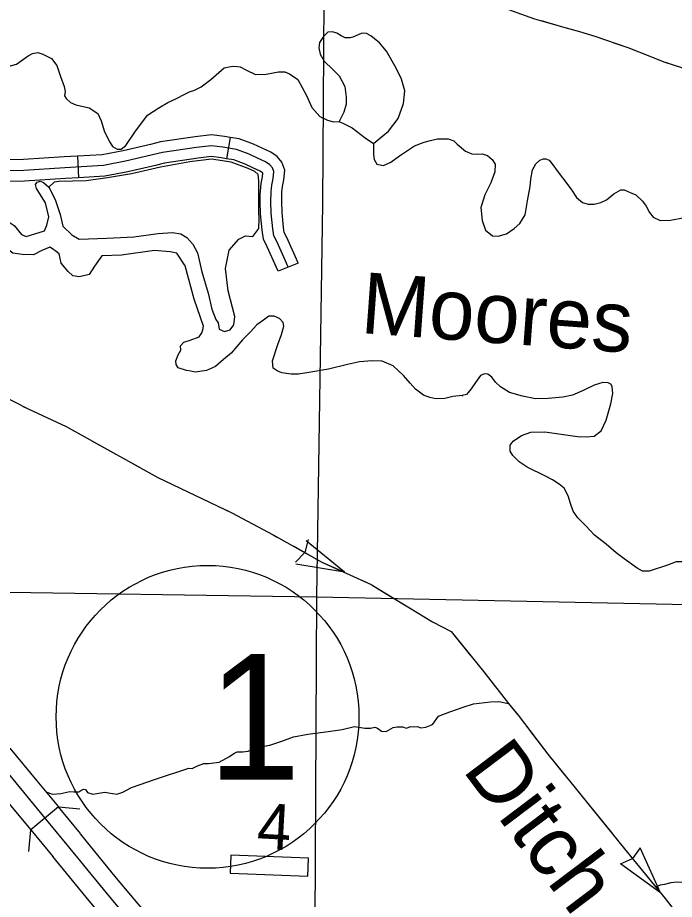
# Model space of a CAD drawing. Extents: x 1369979 to 1371646, y 379997 to 381064.
# Drawn here: x 1370771.1 to 1370824.5, y 380459 to 380530.6 of the extents above; entities that cross this region are included whole.
import ezdxf

# ---------------------------------------------------------------- set-up
doc = ezdxf.new("R2010")
doc.units = 0
doc.layers.add('R_Border Notes', color=7, linetype='Continuous')
doc.layers.add('R_Draft', color=7, linetype='Continuous')

msp = doc.modelspace()

# ---------------------------------------------------------------- linework, layer by layer
at = {"layer": 'R_Border Notes'}
for p, q in [((1370788.366, 380520.893), (1370788.08, 380519.159)), ((1370775.967, 380519.371), (1370776.069, 380517.616)), ((1370793.902, 380510.673), (1370792.27, 380510.019)), ((1370794.7, 380488.221), (1370794.44, 380487.183)), ((1370797.662, 380485.567), (1370794.559, 380488.126)), ((1370793.689, 380486.401), (1370794.433, 380487.171)), ((1370797.662, 380485.567), (1370793.696, 380486.232)), ((1370821.685, 380463.194), (1370821.059, 380462.326)), ((1370823.335, 380459.526), (1370821.685, 380463.194)), ((1370788.439, 380462.591), (1370788.385, 380461.127)), ((1370794.734, 380462.358), (1370788.439, 380462.591)), ((1370794.68, 380460.894), (1370794.734, 380462.358)), ((1370820.072, 380461.877), (1370821.048, 380462.317)), ((1370823.335, 380459.526), (1370820.072, 380461.877)), ((1370788.385, 380461.127), (1370794.68, 380460.894))]:
    msp.add_line(p, q, dxfattribs=at)
for points in [[(1370796.067, 380544.542), (1370795.88, 380515.497), (1370795.4, 380483.569)], [(1370801.083, 380534.944), (1370802.583, 380534.379), (1370805.909, 380532.989), (1370809.161, 380531.923), (1370813.093, 380530.533), (1370815.171, 380529.931)], [(1370813.626, 380530.378), (1370815.171, 380529.931), (1370815.856, 380529.736)], [(1370766.498, 380529.912), (1370767.143, 380529.084), (1370767.489, 380528.219), (1370767.834, 380527.254), (1370768.395, 380526.706), (1370769, 380526.418), (1370769.936, 380526.534), (1370771.016, 380526.836), (1370771.966, 380527.528), (1370772.311, 380527.715), (1370772.743, 380527.787), (1370773.161, 380527.643), (1370773.852, 380527.297), (1370774.283, 380526.721), (1370774.586, 380525.842), (1370774.902, 380525.035), (1370774.974, 380524.631), (1370774.917, 380524.271), (1370775.046, 380524.041), (1370775.406, 380523.724), (1370775.838, 380523.551), (1370776.932, 380523.306)], [(1370815.171, 380529.931), (1370816.738, 380529.487), (1370817.994, 380529.117), (1370820.67, 380528.2), (1370822.609, 380527.444)], [(1370815.856, 380529.736), (1370816.738, 380529.487), (1370817.994, 380529.117), (1370818.084, 380529.086)], [(1370800.011, 380520.401), (1370801.249, 380521.395), (1370802.026, 380522.418), (1370802.444, 380523.643), (1370802.573, 380524.666), (1370802.3, 380525.632), (1370801.868, 380526.511), (1370801.076, 380527.894), (1370800.5, 380528.58), (1370799.809, 380529.142), (1370799.449, 380529.343), (1370799.219, 380529.358), (1370799.017, 380529.329), (1370799.017, 380529.329), (1370798.326, 380529.026), (1370798.11, 380528.969), (1370797.722, 380528.969), (1370797.391, 380529.142), (1370797.045, 380529.372), (1370796.7, 380529.459), (1370796.296, 380529.43), (1370795.965, 380529.084), (1370795.62, 380528.609), (1370795.577, 380528.162), (1370795.677, 380527.643), (1370796.009, 380527.081), (1370796.728, 380526.418), (1370797.218, 380525.9), (1370797.678, 380525.021), (1370797.794, 380524.17), (1370797.794, 380523.585), (1370797.621, 380522.937), (1370797.218, 380522.173)], [(1370819.547, 380528.585), (1370820.67, 380528.2), (1370822.609, 380527.444), (1370823.614, 380527.044), (1370823.89, 380526.954)], [(1370822.609, 380527.444), (1370823.614, 380527.044), (1370826.393, 380526.142), (1370829.734, 380524.81), (1370833.292, 380523.634)], [(1370776.932, 380523.306), (1370777.618, 380522.822), (1370777.891, 380522.231), (1370778.179, 380521.337), (1370778.611, 380520.516), (1370778.827, 380520.156), (1370779.187, 380519.94), (1370779.518, 380519.94), (1370779.892, 380520.242), (1370780.641, 380521.309), (1370781.663, 380522.706), (1370782.584, 380523.297), (1370783.304, 380523.715), (1370783.952, 380524.018), (1370784.686, 380524.407), (1370785.132, 380524.623), (1370785.435, 380524.695), (1370786.01, 380525.012), (1370786.817, 380525.588), (1370787.896, 380526.539), (1370788.443, 380526.655), (1370788.717, 380526.683), (1370789.192, 380526.611), (1370789.696, 380526.352)], [(1370789.696, 380526.352), (1370790.437, 380525.992), (1370791.301, 380526.035), (1370792.294, 380526.208), (1370792.813, 380526.208), (1370793.201, 380526.064), (1370793.878, 380525.588), (1370794.583, 380524.306), (1370795.015, 380523.312), (1370795.663, 380522.577), (1370796.268, 380522.303), (1370796.772, 380522.159), (1370797.218, 380522.173), (1370797.678, 380521.957), (1370798.298, 380521.669), (1370799.348, 380520.862), (1370800.011, 380520.401)], [(1370788.366, 380520.893), (1370787.905, 380520.969), (1370786.856, 380521.102), (1370785.535, 380520.944), (1370782.721, 380520.519), (1370781.91, 380520.329)], [(1370792.58, 380516.254), (1370792.583, 380516.432), (1370792.628, 380516.893), (1370792.731, 380517.433), (1370792.825, 380518.244), (1370792.575, 380518.883), (1370792.192, 380519.338), (1370791.679, 380519.681), (1370790.974, 380520.005), (1370790.275, 380520.348), (1370789.111, 380520.771), (1370788.366, 380520.893)], [(1370800.011, 380520.401), (1370800.021, 380519.499), (1370800.064, 380519.095), (1370800.294, 380518.706), (1370800.841, 380518.62), (1370801.431, 380518.894), (1370802.137, 380519.398), (1370803.361, 380520.219), (1370804.124, 380520.493), (1370804.642, 380520.637), (1370805.203, 380520.767), (1370805.592, 380520.767), (1370806.096, 380520.767), (1370806.556, 380520.608), (1370806.816, 380520.349), (1370807.478, 380519.787), (1370807.996, 380519.571), (1370808.471, 380519.542), (1370808.845, 380519.557), (1370809.277, 380519.413), (1370809.666, 380519.095), (1370809.911, 380518.706), (1370809.868, 380518.087), (1370809.551, 380517.193), (1370809.061, 380516.228)], [(1370781.91, 380520.329), (1370779.693, 380519.811), (1370777.974, 380519.488), (1370775.967, 380519.371)], [(1370793.086, 380510.346), (1370792.957, 380510.668), (1370792.187, 380512.378), (1370791.926, 380512.901), (1370791.835, 380513.466), (1370791.718, 380514.746), (1370791.692, 380515.686), (1370791.705, 380516.482), (1370791.757, 380517.018), (1370791.861, 380517.566), (1370791.926, 380518.128), (1370791.809, 380518.428), (1370791.6, 380518.676), (1370791.248, 380518.911), (1370790.596, 380519.211), (1370789.931, 380519.538), (1370788.887, 380519.917), (1370787.779, 380520.099), (1370786.853, 380520.217), (1370785.653, 380520.073), (1370782.887, 380519.655), (1370779.874, 380518.95), (1370778.081, 380518.613)], [(1370775.967, 380519.371), (1370774.882, 380519.308), (1370771.589, 380519.087), (1370769.829, 380519.066)], [(1370790.697, 380514.844), (1370790.692, 380517.367), (1370790.642, 380517.876), (1370790.371, 380518.13), (1370789.846, 380518.367), (1370788.458, 380518.876), (1370786.849, 380519.13), (1370785.105, 380518.91), (1370782.717, 380518.486), (1370780.362, 380517.926), (1370778.423, 380517.597), (1370776.676, 380517.36), (1370774.451, 380517.316), (1370774.078, 380517.265), (1370773.646, 380516.839), (1370774.149, 380515.861), (1370774.564, 380514.617), (1370774.771, 380513.669), (1370775.511, 380512.987), (1370776.103, 380512.632), (1370778.353, 380512.721), (1370780.543, 380512.81), (1370782.526, 380513.076), (1370783.681, 380513.165), (1370784.362, 380513.047), (1370784.865, 380512.75), (1370785.338, 380512.217), (1370785.723, 380511.506), (1370786.078, 380509.965), (1370786.582, 380508.247), (1370786.878, 380506.943), (1370787.203, 380506.114), (1370787.41, 380505.817), (1370787.47, 380505.314), (1370787.914, 380505.136), (1370788.387, 380505.254), (1370788.683, 380505.669), (1370788.742, 380506.351), (1370788.21, 380508.425)], [(1370788.08, 380519.159), (1370787.652, 380519.23), (1370786.849, 380519.331), (1370785.77, 380519.202), (1370783.053, 380518.792), (1370782.31, 380518.618)], [(1370790.822, 380516.283), (1370790.827, 380516.532), (1370790.886, 380517.143), (1370790.992, 380517.699), (1370791.026, 380517.994), (1370791.008, 380518.015), (1370790.818, 380518.142), (1370790.219, 380518.418), (1370789.586, 380518.728), (1370788.664, 380519.063), (1370788.08, 380519.159)], [(1370809.061, 380516.228), (1370808.74, 380515.198), (1370808.856, 380514.131), (1370809.115, 380513.368), (1370809.676, 380512.907), (1370810.137, 380512.878), (1370810.813, 380513.065), (1370811.447, 380513.483), (1370811.893, 380513.887), (1370812.325, 380514.593), (1370812.526, 380515.731), (1370812.742, 380516.913), (1370812.786, 380517.489), (1370812.944, 380518.267), (1370813.203, 380518.743), (1370813.534, 380519.031), (1370813.822, 380519.146), (1370814.009, 380519.146), (1370814.297, 380519.031), (1370814.499, 380518.786), (1370815.031, 380518.08), (1370815.722, 380517.157), (1370816.097, 380516.624), (1370816.5, 380516.019), (1370816.989, 380515.616), (1370817.464, 380515.472), (1370817.954, 380515.472), (1370818.486, 380515.616), (1370818.947, 380515.832), (1370819.552, 380516.307)], [(1370778.081, 380518.613), (1370774.937, 380518.431), (1370771.624, 380518.209), (1370769.459, 380518.183)], [(1370782.31, 380518.618), (1370780.056, 380518.09), (1370778.188, 380517.739), (1370776.069, 380517.616)], [(1370776.069, 380517.616), (1370774.992, 380517.553), (1370771.659, 380517.33), (1370769.85, 380517.308)], [(1370767.782, 380515.962), (1370768.117, 380515.802), (1370769.39, 380515.18), (1370769.952, 380514.558), (1370770.337, 380514.054), (1370770.84, 380513.728), (1370771.432, 380513.017), (1370771.817, 380512.839), (1370773.297, 380513.313), (1370773.474, 380513.758), (1370773.652, 380514.439), (1370773.386, 380515.565), (1370772.646, 380516.75), (1370772.566, 380517.055)], [(1370772.566, 380517.055), (1370772.71, 380517.265), (1370772.981, 380517.333), (1370773.201, 380517.231), (1370773.646, 380516.839)], [(1370792.27, 380510.019), (1370792.148, 380510.324), (1370791.393, 380512.001), (1370791.08, 380512.628), (1370790.963, 380513.356), (1370790.84, 380514.693), (1370790.813, 380515.681), (1370790.822, 380516.283)], [(1370793.902, 380510.673), (1370793.766, 380511.012), (1370792.982, 380512.755), (1370792.773, 380513.173), (1370792.708, 380513.576), (1370792.596, 380514.798), (1370792.571, 380515.691), (1370792.58, 380516.254)], [(1370819.552, 380516.307), (1370820.099, 380516.639), (1370820.372, 380516.639), (1370820.876, 380516.423), (1370821.322, 380516.221), (1370821.855, 380515.702), (1370822.172, 380515.313), (1370822.431, 380514.78), (1370822.733, 380514.405), (1370823.309, 380514.146), (1370824.144, 380514.16)], [(1370788.21, 380508.425), (1370788.002, 380510.232), (1370788.298, 380511.743), (1370789.068, 380512.632), (1370789.63, 380512.898), (1370790.222, 380512.839), (1370790.692, 380513.485), (1370790.726, 380514.282), (1370790.697, 380514.844)], [(1370824.144, 380514.16), (1370825.306, 380514.391), (1370826.069, 380514.319), (1370826.832, 380514.045), (1370827.48, 380513.555), (1370828.199, 380512.647), (1370828.934, 380511.783), (1370829.74, 380511.322), (1370830.676, 380510.976), (1370832.086, 380511.048), (1370833.065, 380511.48), (1370833.944, 380511.999)], [(1370773.735, 380511.98), (1370773.09, 380511.713), (1370772.409, 380511.358), (1370771.491, 380511.387), (1370770.722, 380511.476), (1370770.396, 380511.743), (1370770.189, 380512.217), (1370770.011, 380512.602)], [(1370786.197, 380505.551), (1370785.457, 380507.743), (1370784.717, 380510.469), (1370784.036, 380511.476), (1370783.503, 380511.595), (1370782.23, 380511.713), (1370779.543, 380511.328), (1370777.944, 380511.269), (1370777.352, 380510.439), (1370776.932, 380509.758), (1370776.133, 380509.58), (1370775.6, 380509.639), (1370775.215, 380509.995), (1370774.653, 380510.676), (1370774.475, 380511.447), (1370774.238, 380511.624), (1370773.942, 380511.832), (1370773.735, 380511.98)], [(1370752.757, 380506.336), (1370755.865, 380505.121), (1370758.529, 380504.44), (1370761.637, 380503.492), (1370764.39, 380502.395), (1370768.297, 380500.707), (1370771.968, 380498.84), (1370775.055, 380497.405)], [(1370791.88, 380502.16), (1370791.824, 380502.757), (1370792.256, 380504.068), (1370792.558, 380504.89), (1370792.731, 380505.567), (1370792.688, 380505.855), (1370792.371, 380506.186), (1370791.954, 380506.359), (1370791.522, 380506.359), (1370791.09, 380506.042), (1370790.528, 380505.668), (1370790.039, 380505.106), (1370789.377, 380504.443), (1370788.455, 380503.377), (1370787.822, 380502.843), (1370787.174, 380502.282), (1370786.44, 380501.95)], [(1370786.44, 380501.95), (1370785.519, 380501.835), (1370785.187, 380501.892), (1370784.828, 380501.965), (1370784.165, 380502.181), (1370783.978, 380502.44), (1370783.964, 380502.757), (1370784.165, 380503.218), (1370784.381, 380503.607), (1370784.338, 380503.967), (1370784.612, 380504.256), (1370785.13, 380504.429), (1370785.85, 380504.702), (1370786.066, 380505.005), (1370786.166, 380505.264), (1370786.197, 380505.551)], [(1370807.219, 380499.927), (1370806.463, 380499.841), (1370805.801, 380499.682), (1370805.081, 380499.668), (1370804.592, 380499.754), (1370804.088, 380499.956), (1370803.426, 380500.446), (1370802.994, 380500.936), (1370802.447, 380501.541), (1370801.626, 380502.333), (1370800.734, 380502.722), (1370799.913, 380502.737), (1370798.891, 380502.65), (1370797.898, 380502.449), (1370796.372, 380502.074), (1370794.759, 380501.786), (1370793.939, 380501.671), (1370793.32, 380501.656), (1370792.571, 380501.757), (1370792.183, 380501.93), (1370791.88, 380502.16)], [(1370819.283, 380499.241), (1370819.47, 380500.085), (1370819.413, 380500.662), (1370819.283, 380500.849), (1370819.067, 380500.964), (1370818.635, 380500.993), (1370817.93, 380500.777), (1370816.994, 380500.302), (1370816.174, 380499.956), (1370815.396, 380499.797), (1370814.216, 380499.682), (1370813.179, 380499.668), (1370812.114, 380499.869), (1370811.063, 380500.172), (1370810.343, 380500.619), (1370809.94, 380501.022), (1370809.638, 380501.411), (1370809.292, 380501.656), (1370809.033, 380501.685), (1370808.702, 380501.541), (1370808.313, 380500.993), (1370807.939, 380500.46), (1370807.579, 380499.999), (1370807.219, 380499.927), (1370807.219, 380499.869)], [(1370771.561, 380499.047), (1370771.968, 380498.84), (1370775.055, 380497.405), (1370775.737, 380497.027)], [(1370813.998, 380493.385), (1370812.503, 380494.111), (1370811.855, 380494.544), (1370811.336, 380495.048), (1370811.121, 380495.394), (1370811.106, 380495.884), (1370811.351, 380496.229), (1370812.027, 380496.676), (1370812.79, 380496.95), (1370813.928, 380496.979), (1370815.267, 380496.791), (1370816.577, 380496.59), (1370817.311, 380496.561), (1370817.944, 380496.633), (1370818.506, 380497.065), (1370818.909, 380497.915), (1370819.283, 380499.241)], [(1370775.055, 380497.405), (1370782.511, 380493.274), (1370788.512, 380490.394)], [(1370777.091, 380496.278), (1370781.15, 380494.029)], [(1370782.503, 380493.279), (1370782.511, 380493.274), (1370786.686, 380491.27)], [(1370821.424, 380485.896), (1370820.376, 380486.656), (1370819.742, 380487.16), (1370818.907, 380487.852), (1370817.957, 380488.572), (1370817.266, 380489.336), (1370816.604, 380489.999), (1370816.23, 380490.532), (1370816.014, 380491.152), (1370815.841, 380491.771), (1370815.496, 380492.391), (1370815.107, 380492.737), (1370814.545, 380493.082), (1370813.998, 380493.385)], [(1370788.081, 380490.601), (1370788.512, 380490.394), (1370791.87, 380488.602), (1370792.181, 380488.429)], [(1370788.512, 380490.394), (1370791.87, 380488.602), (1370795.832, 380486.402)], [(1370793.534, 380487.678), (1370795.832, 380486.402), (1370797.662, 380485.567)], [(1370795.832, 380486.402), (1370799.826, 380484.58), (1370804.797, 380481.545), (1370806.318, 380480.751)], [(1370828.823, 380482.648), (1370828.406, 380483.389), (1370827.729, 380484.138), (1370826.592, 380485.363), (1370825.728, 380486.199), (1370825.08, 380486.429), (1370824.605, 380486.429), (1370823.9, 380486.156), (1370822.417, 380485.651), (1370821.856, 380485.666), (1370821.424, 380485.896)], [(1370799.07, 380484.925), (1370799.826, 380484.58), (1370801.097, 380483.804)], [(1370766.797, 380484.015), (1370795.4, 380483.569)], [(1370795.4, 380483.569), (1370795.21, 380446.48)], [(1370795.4, 380483.569), (1370857.121, 380482.313)], [(1370801.097, 380483.804), (1370803.077, 380482.595)], [(1370804.397, 380481.789), (1370804.797, 380481.545), (1370806.318, 380480.751), (1370807.87, 380478.847)], [(1370806.318, 380480.751), (1370808.981, 380477.485), (1370810.993, 380474.923), (1370811.759, 380473.966)], [(1370808.848, 380477.648), (1370808.981, 380477.485), (1370810.993, 380474.923), (1370811.726, 380474.008)], [(1370804.826, 380473.242), (1370805.309, 380473.882), (1370806.226, 380474.222), (1370807.306, 380474.607), (1370808.135, 380474.874), (1370809.51, 380475.037), (1370810.206, 380475.081), (1370810.993, 380474.923)], [(1370811.759, 380473.966), (1370814.17, 380470.783), (1370816.39, 380468.062)], [(1370798.486, 380473.038), (1370799.311, 380472.919), (1370799.785, 380472.919), (1370800.125, 380472.993), (1370800.332, 380472.919), (1370800.658, 380472.668), (1370801.042, 380472.623), (1370801.604, 380472.949), (1370801.945, 380473.023), (1370802.389, 380473.008), (1370802.684, 380472.905), (1370803.054, 380473.038), (1370803.261, 380473.023), (1370803.557, 380473.038), (1370803.868, 380472.934), (1370804.267, 380472.979), (1370804.682, 380473.156), (1370804.826, 380473.242)], [(1370782.315, 380468.773), (1370785.029, 380469.647), (1370785.296, 380469.617), (1370785.71, 380469.854), (1370786.242, 380470.047), (1370786.627, 380470.047), (1370787.47, 380470.136), (1370788.314, 380470.595), (1370788.683, 380470.861), (1370788.935, 380470.98), (1370789.417, 380470.994), (1370789.846, 380471.039), (1370790.423, 380471.291), (1370790.837, 380471.379), (1370791.592, 380471.513), (1370792.583, 380471.853), (1370793.515, 380472.209), (1370794.684, 380472.431), (1370796.341, 380472.638), (1370797.465, 380472.801), (1370798.486, 380473.038)], [(1370812.661, 380472.776), (1370814.17, 380470.783), (1370815.523, 380469.124)], [(1370770.492, 380471.289), (1370772.659, 380468.639), (1370774.424, 380466.511)], [(1370768.237, 380469.42), (1370768.434, 380469.181), (1370770.397, 380466.778), (1370772.171, 380464.638)], [(1370773.408, 380467.735), (1370773.956, 380467.559), (1370774.622, 380467.603), (1370775.347, 380467.751), (1370775.672, 380467.737), (1370776.086, 380467.737), (1370776.338, 380467.885), (1370776.471, 380467.959), (1370776.619, 380467.914), (1370776.782, 380467.677), (1370777.211, 380467.544), (1370778.202, 380467.707), (1370778.66, 380467.633), (1370779.178, 380467.559), (1370779.652, 380467.707), (1370780.362, 380468.077), (1370782.315, 380468.773)], [(1370816.39, 380468.062), (1370820.409, 380463.111), (1370823.708, 380459.068), (1370825.735, 380456.441), (1370831.235, 380449.255), (1370835.265, 380444.15)], [(1370816.501, 380467.925), (1370819.426, 380464.322)], [(1370774.424, 380466.511), (1370772.171, 380464.638)], [(1370774.424, 380466.511), (1370772.171, 380464.638)], [(1370774.424, 380466.511), (1370776.174, 380466.35)], [(1370776.218, 380464.347), (1370774.424, 380466.511)], [(1370776.218, 380464.347), (1370774.424, 380466.511)], [(1370772.01, 380462.888), (1370772.171, 380464.638)], [(1370772.171, 380464.638), (1370773.963, 380462.477)], [(1370772.171, 380464.638), (1370773.963, 380462.477)], [(1370804.842, 380438.883), (1370804.614, 380439.283), (1370804.027, 380440.261), (1370803.488, 380440.901), (1370802.907, 380441.482), (1370802.389, 380441.964), (1370801.725, 380442.458), (1370800.819, 380443.018), (1370800.183, 380443.427), (1370798.024, 380444.72), (1370795.543, 380446.272), (1370792.249, 380448.594), (1370788.392, 380451.468), (1370787.376, 380452.218), (1370785.719, 380453.474), (1370784.663, 380454.319), (1370784.236, 380454.696), (1370781.63, 380457.779), (1370779.152, 380460.736), (1370776.227, 380464.336)], [(1370804.842, 380438.883), (1370804.614, 380439.283), (1370804.027, 380440.261), (1370803.488, 380440.901), (1370802.907, 380441.482), (1370802.389, 380441.964), (1370801.725, 380442.458), (1370800.819, 380443.018), (1370800.183, 380443.427), (1370798.024, 380444.72), (1370795.543, 380446.272), (1370792.249, 380448.594), (1370788.392, 380451.468), (1370787.376, 380452.218), (1370785.719, 380453.474), (1370784.663, 380454.319), (1370784.236, 380454.696), (1370781.63, 380457.779), (1370779.152, 380460.736), (1370776.227, 380464.336)], [(1370820.401, 380463.121), (1370820.409, 380463.111), (1370823.335, 380459.526)], [(1370773.954, 380462.488), (1370776.893, 380458.871), (1370779.389, 380455.893), (1370782.137, 380452.642), (1370782.777, 380452.076), (1370783.919, 380451.162), (1370785.621, 380449.873), (1370786.646, 380449.115), (1370790.53, 380446.221), (1370793.922, 380443.831), (1370796.495, 380442.221), (1370798.637, 380440.938), (1370799.256, 380440.54), (1370800.077, 380440.032), (1370800.512, 380439.709), (1370800.873, 380439.373), (1370801.328, 380438.918), (1370801.636, 380438.553), (1370802.209, 380437.596)], [(1370773.954, 380462.488), (1370776.893, 380458.871), (1370779.389, 380455.893), (1370782.137, 380452.642), (1370782.777, 380452.076), (1370783.919, 380451.162), (1370785.621, 380449.873), (1370786.646, 380449.115), (1370790.53, 380446.221), (1370793.922, 380443.831), (1370796.495, 380442.221), (1370798.637, 380440.938), (1370799.256, 380440.54), (1370800.077, 380440.032), (1370800.512, 380439.709), (1370800.873, 380439.373), (1370801.328, 380438.918), (1370801.636, 380438.553), (1370802.209, 380437.596)], [(1370827.512, 380460.883), (1370826.838, 380460.292), (1370826.507, 380460.148), (1370826.118, 380460.134), (1370825.586, 380460.22), (1370825.082, 380460.379), (1370824.664, 380460.408), (1370824.175, 380460.35), (1370823.656, 380460.206), (1370823.297, 380460.148), (1370822.937, 380460.004)]]:
    msp.add_lwpolyline(points, dxfattribs=at)
at = {"layer": 'R_Draft'}
msp.add_line((1370769.392, 380470.377), (1370773.326, 380465.595), dxfattribs=at)
for points in [[(1370773.326, 380465.595), (1370775.118, 380463.434)], [(1370775.118, 380463.434), (1370778.05, 380459.826), (1370780.537, 380456.859), (1370783.212, 380453.694), (1370783.743, 380453.225), (1370784.841, 380452.346), (1370786.519, 380451.074), (1370787.54, 380450.32), (1370791.41, 380447.436), (1370794.752, 380445.08), (1370797.278, 380443.501), (1370799.428, 380442.213), (1370800.056, 380441.809), (1370800.921, 380441.274), (1370801.473, 380440.863), (1370801.914, 380440.453), (1370802.434, 380439.933), (1370802.86, 380439.427), (1370803.496, 380438.367)]]:
    msp.add_lwpolyline(points, dxfattribs=at)
msp.add_circle((1370786.54, 380473.827), 12.3, dxfattribs=at)

# ---------------------------------------------------------------- texts
at = {"layer": 'R_Border Notes'}
for s, height, rotation, p in [('Moores', 4.95, 355.78192, (1370798.898, 380505.011)), ('Ditch', 4.95, 307.04179, (1370807.169, 380469.525)), ('4', 3.712, 356.86052, (1370790.484, 380463.131))]:
    msp.add_text(s, height=height, rotation=rotation, dxfattribs=at).set_placement(p)
at = {"layer": 'R_Draft'}
msp.add_text('1', height=10.2, dxfattribs=at).set_placement((1370786.54, 380468.727))

doc.saveas('drawing.dxf')
